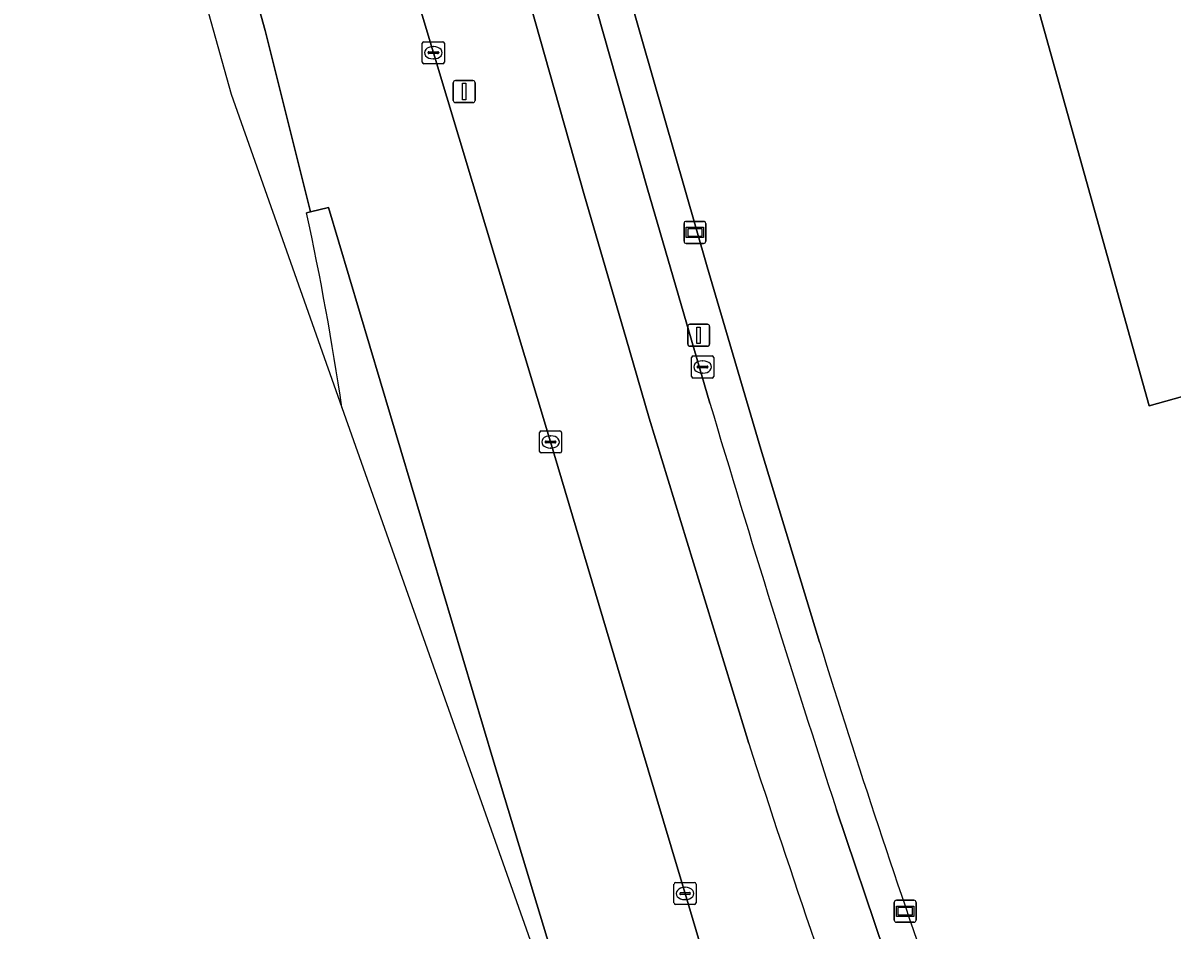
# Model space of a CAD drawing. Extents: x 159680 to 160786, y 387323 to 388340.
# Drawn here: x 159754.5 to 159806.7, y 387834.3 to 387875.5 of the extents above; entities that cross this region are included whole.
import ezdxf

# ---------------------------------------------------------------- set-up
doc = ezdxf.new("R2010")
doc.units = 0
for name, color, linetype in [('IMGEO_Berm_groen', 7, 'Continuous'), ('IMGEO_Brandkraan', 7, 'Continuous'), ('IMGEO_Erf', 7, 'Continuous'), ('IMGEO_Fietspad_open', 7, 'Continuous'), ('IMGEO_Kolk', 7, 'Continuous'), ('IMGEO_Lichtmast', 7, 'Continuous'), ('IMGEO_OVBaan_gesloten', 7, 'Continuous'), ('IMGEO_Pand', 7, 'Continuous'), ('IMGEO_Rijbaan_regionaal_gesloten', 7, 'Continuous'), ('IMGEO_Verklikker', 7, 'Continuous'), ('IMGEO_Voetpad_open', 7, 'Continuous')]:
    doc.layers.add(name, color=color, linetype=linetype)

msp = doc.modelspace()

# ---------------------------------------------------------------- linework, layer by layer
at = {"layer": 'IMGEO_Berm_groen'}
for points in [[(159780.034, 387867.675), (159776.441, 387880.417), (159775.506, 387883.735), (159771.236, 387898.822), (159771.115, 387899.25), (159766.441, 387915.957), (159762.056, 387931.897), (159761.86, 387932.469), (159760.295, 387929.237), (159759.042, 387926.331)], [(159763.102, 387907.798), (159764.894, 387901.83), (159769.043, 387887.992), (159773.179, 387874.176), (159778.502, 387856.503), (159781.545, 387846.283), (159784.321, 387836.958), (159784.605, 387836.005), (159786.964, 387828.094), (159787.552, 387826.223), (159788.195, 387824.336), (159791.042, 387816.154), (159791.226, 387815.627), (159796.881, 387799.401), (159797.296, 387798.207), (159797.495, 387797.603), (159797.562, 387797.476)], [(159787.503, 387842.806), (159787.289, 387843.506), (159782.982, 387857.59), (159781.914, 387861.243), (159780.034, 387867.675)], [(159791.393, 387795.058), (159782.208, 387821.391), (159781.9, 387822.327), (159781.588, 387823.275), (159775.932, 387841.973), (159768.422, 387867.152), (159767.598, 387866.954), (159767.423, 387866.904)], [(159769.025, 387858.073), (159791.409, 387794.768)]]:
    msp.add_lwpolyline(points, dxfattribs=at)
for centre, radius, start, end in [((159638.553, 387838.971), 131.863, 8.32929, 12.22968), ((160427.507, 388050.523), 672.868, 197.981135, 199.594515)]:
    msp.add_arc(centre, radius, start, end, dxfattribs=at)
at = {"layer": 'IMGEO_Brandkraan'}
for p, q in [((159784.979, 387860.407), (159785.831, 387860.407)), ((159784.904, 387859.481), (159784.904, 387860.333)), ((159785.163, 387859.901), (159785.163, 387859.913)), ((159785.601, 387859.864), (159785.203, 387859.864)), ((159785.206, 387859.95), (159785.604, 387859.95)), ((159785.392, 387860.187), (159785.417, 387860.187)), ((159785.647, 387859.913), (159785.647, 387859.901)), ((159785.905, 387860.333), (159785.905, 387859.481)), ((159785.831, 387859.407), (159784.979, 387859.407)), ((159785.415, 387859.627), (159785.39, 387859.627))]:
    msp.add_line(p, q, dxfattribs=at)
for points in [[(159784.979, 387860.407), (159785.831, 387860.407)], [(159784.904, 387859.481), (159784.904, 387860.333)], [(159785.905, 387860.333), (159785.905, 387859.481)], [(159785.831, 387859.407), (159784.979, 387859.407)]]:
    msp.add_lwpolyline(points, dxfattribs=at)
for centre, radius, start, end in [((159784.981, 387860.331), 0.0765, 91.552, 178.448), ((159784.981, 387860.331), 0.0765, 91.552, 178.448), ((159785.829, 387860.331), 0.0765, 1.552, 88.448), ((159785.829, 387860.331), 0.0765, 1.552, 88.448), ((159785.203, 387859.91), 0.0403, 85.8775, 175.7526), ((159785.2, 387859.9), 0.0366, 178.938, 274.7102), ((159785.604, 387859.907), 0.043, 264.8664, 352.4533), ((159785.608, 387859.912), 0.0386, 1.7309, 96.639), ((159784.981, 387859.483), 0.0765, 181.552, 268.448), ((159784.981, 387859.483), 0.0765, 181.552, 268.448), ((159785.829, 387859.483), 0.0765, 271.552, 358.448), ((159785.829, 387859.483), 0.0765, 271.552, 358.448)]:
    msp.add_arc(centre, radius, start, end, dxfattribs=at)
for centre, major_axis, ratio, start_param, end_param in [((159785.391, 387859.907), (-0.387, 0.002), 0.722429, 4.712389, 7.853982), ((159785.416, 387859.907), (-0.39, 0.002), 0.717154, 1.570796, 4.712389)]:
    msp.add_ellipse(centre, major_axis=major_axis, ratio=ratio, start_param=start_param, end_param=end_param, dxfattribs=at)
at = {"layer": 'IMGEO_Erf'}
for points in [[(159779.046, 387953.498), (159767.731, 387950.268), (159771.07, 387938.458), (159771.513, 387937.282), (159767.279, 387929.559), (159770.394, 387918.296), (159773.512, 387907.023), (159776.309, 387897.203), (159779.471, 387885.959), (159782.637, 387874.792), (159785.606, 387864.46), (159788.041, 387856.178), (159790.71, 387847.415)], [(159855.695, 387800.602), (159856.484, 387800.91), (159853.031, 387810.594), (159849.48, 387809.209), (159834.729, 387847.038), (159833.556, 387846.581), (159832.044, 387847.281), (159828.131, 387857.251), (159823.313, 387869.646), (159817.654, 387873.188), (159815.606, 387870.293), (159814.209, 387869.903), (159816.632, 387861.214), (159809.352, 387859.172), (159805.677, 387858.141), (159779.046, 387953.498)]]:
    msp.add_lwpolyline(points, dxfattribs=at)
msp.add_arc((160194.277, 387971.822), 422.308, 197.13283, 201.90032, dxfattribs=at)
at = {"layer": 'IMGEO_Fietspad_open'}
for points in [[(159776.937, 387889.03), (159771.545, 387908.246), (159764.773, 387932.734), (159762.056, 387931.897), (159766.441, 387915.957), (159771.115, 387899.25), (159771.236, 387898.822), (159775.506, 387883.735), (159776.441, 387880.417), (159780.034, 387867.675), (159781.914, 387861.243), (159782.982, 387857.59), (159787.289, 387843.506), (159787.503, 387842.806)], [(159785.734, 387858.266), (159782.88, 387868.037), (159776.937, 387889.03)], [(159793.645, 387833.389), (159791.482, 387839.795)]]:
    msp.add_lwpolyline(points, dxfattribs=at)
for centre, radius, start, end in [((160547.266, 388085.118), 794.603, 196.588193, 197.9831), ((160427.507, 388050.523), 672.868, 197.981135, 199.594515)]:
    msp.add_arc(centre, radius, start, end, dxfattribs=at)
at = {"layer": 'IMGEO_Kolk'}
for p, q in [((159772.678, 387873.75), (159772.678, 387874.602)), ((159772.753, 387874.676), (159773.605, 387874.676)), ((159773.679, 387874.602), (159773.679, 387873.75)), ((159772.937, 387874.17), (159772.937, 387874.182)), ((159773.375, 387874.133), (159772.977, 387874.133)), ((159772.98, 387874.219), (159773.378, 387874.219)), ((159773.166, 387874.456), (159773.191, 387874.456)), ((159773.421, 387874.182), (159773.421, 387874.17)), ((159773.605, 387873.676), (159772.753, 387873.676)), ((159773.189, 387873.896), (159773.164, 387873.896)), ((159778.001, 387856.077), (159778.001, 387856.929)), ((159778.076, 387857.003), (159778.928, 387857.003)), ((159778.489, 387856.783), (159778.514, 387856.783)), ((159779.002, 387856.929), (159779.002, 387856.077)), ((159778.26, 387856.497), (159778.26, 387856.509)), ((159778.698, 387856.46), (159778.3, 387856.46)), ((159778.303, 387856.546), (159778.701, 387856.546)), ((159778.512, 387856.223), (159778.487, 387856.223)), ((159778.744, 387856.509), (159778.744, 387856.497)), ((159778.928, 387856.003), (159778.076, 387856.003)), ((159784.104, 387835.579), (159784.104, 387836.431)), ((159784.179, 387836.505), (159785.031, 387836.505)), ((159785.105, 387836.431), (159785.105, 387835.579)), ((159784.363, 387835.999), (159784.363, 387836.011)), ((159784.801, 387835.962), (159784.403, 387835.962)), ((159784.406, 387836.048), (159784.804, 387836.048)), ((159784.592, 387836.285), (159784.617, 387836.285)), ((159784.847, 387836.011), (159784.847, 387835.999)), ((159785.031, 387835.505), (159784.179, 387835.505)), ((159784.615, 387835.725), (159784.59, 387835.725))]:
    msp.add_line(p, q, dxfattribs=at)
for points in [[(159772.678, 387873.75), (159772.678, 387874.602)], [(159772.753, 387874.676), (159773.605, 387874.676)], [(159773.679, 387874.602), (159773.679, 387873.75)], [(159773.605, 387873.676), (159772.753, 387873.676)], [(159778.001, 387856.077), (159778.001, 387856.929)], [(159778.076, 387857.003), (159778.928, 387857.003)], [(159779.002, 387856.929), (159779.002, 387856.077)], [(159778.928, 387856.003), (159778.076, 387856.003)], [(159784.104, 387835.579), (159784.104, 387836.431)], [(159784.179, 387836.505), (159785.031, 387836.505)], [(159785.105, 387836.431), (159785.105, 387835.579)], [(159785.031, 387835.505), (159784.179, 387835.505)]]:
    msp.add_lwpolyline(points, dxfattribs=at)
for centre, radius, start, end in [((159772.755, 387874.6), 0.0765, 91.552, 178.448), ((159772.755, 387874.6), 0.0765, 91.552, 178.448), ((159773.603, 387874.6), 0.0765, 1.552, 88.448), ((159773.603, 387874.6), 0.0765, 1.552, 88.448), ((159772.977, 387874.179), 0.0403, 85.8775, 175.7526), ((159772.974, 387874.169), 0.0366, 178.938, 274.7102), ((159773.378, 387874.176), 0.043, 264.8664, 352.4533), ((159773.382, 387874.181), 0.0386, 1.7309, 96.639), ((159772.755, 387873.752), 0.0765, 181.552, 268.448), ((159772.755, 387873.752), 0.0765, 181.552, 268.448), ((159773.603, 387873.752), 0.0765, 271.552, 358.448), ((159773.603, 387873.752), 0.0765, 271.552, 358.448), ((159778.078, 387856.927), 0.0765, 91.552, 178.448), ((159778.078, 387856.927), 0.0765, 91.552, 178.448), ((159778.926, 387856.927), 0.0765, 1.552, 88.448), ((159778.926, 387856.927), 0.0765, 1.552, 88.448), ((159778.3, 387856.506), 0.0403, 85.8775, 175.7526), ((159778.297, 387856.496), 0.0366, 178.938, 274.7102), ((159778.701, 387856.503), 0.043, 264.8664, 352.4533), ((159778.705, 387856.508), 0.0386, 1.7309, 96.639), ((159778.078, 387856.079), 0.0765, 181.552, 268.448), ((159778.078, 387856.079), 0.0765, 181.552, 268.448), ((159778.926, 387856.079), 0.0765, 271.552, 358.448), ((159778.926, 387856.079), 0.0765, 271.552, 358.448), ((159784.181, 387836.429), 0.0765, 91.552, 178.448), ((159784.181, 387836.429), 0.0765, 91.552, 178.448), ((159785.029, 387836.429), 0.0765, 1.552, 88.448), ((159785.029, 387836.429), 0.0765, 1.552, 88.448), ((159784.403, 387836.008), 0.0403, 85.8775, 175.7526), ((159784.4, 387835.998), 0.0366, 178.938, 274.7102), ((159784.804, 387836.005), 0.043, 264.8664, 352.4533), ((159784.808, 387836.01), 0.0386, 1.7309, 96.639), ((159784.181, 387835.581), 0.0765, 181.552, 268.448), ((159784.181, 387835.581), 0.0765, 181.552, 268.448), ((159785.029, 387835.581), 0.0765, 271.552, 358.448), ((159785.029, 387835.581), 0.0765, 271.552, 358.448)]:
    msp.add_arc(centre, radius, start, end, dxfattribs=at)
for centre, major_axis, ratio, start_param, end_param in [((159773.165, 387874.176), (-0.387, 0.002), 0.722429, 4.712389, 7.853982), ((159773.19, 387874.176), (-0.39, 0.002), 0.717154, 1.570796, 4.712389), ((159778.488, 387856.503), (-0.387, 0.002), 0.722429, 4.712389, 7.853982), ((159778.513, 387856.503), (-0.39, 0.002), 0.717154, 1.570796, 4.712389), ((159784.591, 387836.005), (-0.387, 0.002), 0.722429, 4.712389, 7.853982), ((159784.616, 387836.005), (-0.39, 0.002), 0.717154, 1.570796, 4.712389)]:
    msp.add_ellipse(centre, major_axis=major_axis, ratio=ratio, start_param=start_param, end_param=end_param, dxfattribs=at)
at = {"layer": 'IMGEO_Lichtmast'}
for p, q in [((159774.185, 387872.911), (159774.975, 387872.911)), ((159774.975, 387872.911), (159774.185, 387872.911)), ((159774.085, 387872.011), (159774.085, 387872.811)), ((159774.085, 387872.811), (159774.085, 387872.011)), ((159775.075, 387872.811), (159775.075, 387872.011)), ((159775.075, 387872.011), (159775.075, 387872.811)), ((159774.975, 387871.911), (159774.185, 387871.911)), ((159774.185, 387871.911), (159774.975, 387871.911)), ((159784.728, 387860.945), (159784.728, 387861.745)), ((159784.728, 387861.745), (159784.728, 387860.945)), ((159784.828, 387861.845), (159785.618, 387861.845)), ((159785.618, 387861.845), (159784.828, 387861.845)), ((159785.718, 387861.745), (159785.718, 387860.945)), ((159785.718, 387860.945), (159785.718, 387861.745)), ((159785.618, 387860.845), (159784.828, 387860.845)), ((159784.828, 387860.845), (159785.618, 387860.845))]:
    msp.add_line(p, q, dxfattribs=at)
for points in [[(159774.505, 387872.786), (159774.655, 387872.786), (159774.655, 387872.036), (159774.505, 387872.036), (159774.505, 387872.786)], [(159785.148, 387861.72), (159785.298, 387861.72), (159785.298, 387860.97), (159785.148, 387860.97), (159785.148, 387861.72)]]:
    msp.add_lwpolyline(points, dxfattribs=at)
for centre, start, end in [((159774.185, 387872.811), 90, 180), ((159774.185, 387872.811), 90, 180), ((159774.975, 387872.811), 0, 90), ((159774.975, 387872.811), 360, 90), ((159774.185, 387872.011), 180, 270), ((159774.185, 387872.011), 180, 270), ((159774.975, 387872.011), 270, 0), ((159774.975, 387872.011), 270, 0), ((159784.828, 387861.745), 90, 180), ((159784.828, 387861.745), 90, 180), ((159785.618, 387861.745), 0, 90), ((159785.618, 387861.745), 360, 90), ((159784.828, 387860.945), 180, 270), ((159784.828, 387860.945), 180, 270), ((159785.618, 387860.945), 270, 0), ((159785.618, 387860.945), 270, 0)]:
    msp.add_arc(centre, 0.1, start, end, dxfattribs=at)
at = {"layer": 'IMGEO_OVBaan_gesloten'}
for points in [[(159702.382, 388092.39), (159734.05, 387979.268), (159743.358, 387946.02), (159763.999, 387872.286), (159769.025, 387858.073)], [(159767.423, 387866.904), (159767.598, 387866.954), (159765.544, 387875.18), (159761.072, 387891.211), (159751.402, 387925.737), (159750.981, 387927.311), (159738.22, 387972.552), (159720.318, 388036.089), (159710.692, 388070.166), (159709.458, 388074.221)]]:
    msp.add_lwpolyline(points, dxfattribs=at)
msp.add_arc((159638.553, 387838.971), 131.863, 8.32929, 12.22968, dxfattribs=at)
at = {"layer": 'IMGEO_Pand'}
msp.add_lwpolyline([(159793.873, 387948.22), (159792.476, 387947.83), (159790.044, 387956.547), (159779.046, 387953.498), (159805.677, 387858.141), (159809.352, 387859.172), (159816.632, 387861.214), (159814.209, 387869.903), (159815.606, 387870.293), (159817.654, 387873.188), (159814.236, 387875.206), (159812.839, 387874.816), (159811.729, 387878.794), (159794.957, 387938.93), (159793.845, 387942.918), (159795.243, 387943.308), (159796.937, 387946.428)], close=True, dxfattribs=at)
at = {"layer": 'IMGEO_Rijbaan_regionaal_gesloten'}
msp.add_lwpolyline([(159761.072, 387891.211), (159765.544, 387875.18), (159767.598, 387866.954), (159768.422, 387867.152), (159775.932, 387841.973), (159781.588, 387823.275), (159781.9, 387822.327), (159782.208, 387821.391), (159791.393, 387795.058), (159797.562, 387797.476), (159797.495, 387797.603), (159797.296, 387798.207), (159796.881, 387799.401), (159791.226, 387815.627), (159791.042, 387816.154), (159788.195, 387824.336), (159787.552, 387826.223), (159786.964, 387828.094), (159784.605, 387836.005), (159784.321, 387836.958), (159781.545, 387846.283), (159778.502, 387856.503), (159773.179, 387874.176), (159769.043, 387887.992)], dxfattribs=at)
at = {"layer": 'IMGEO_Verklikker'}
for p, q in [((159784.559, 387865.619), (159784.559, 387866.419)), ((159784.559, 387866.419), (159784.559, 387865.619)), ((159784.659, 387866.519), (159785.449, 387866.519)), ((159785.449, 387866.519), (159784.659, 387866.519)), ((159785.549, 387866.419), (159785.549, 387865.619)), ((159785.549, 387865.619), (159785.549, 387866.419)), ((159785.449, 387865.519), (159784.659, 387865.519)), ((159784.659, 387865.519), (159785.449, 387865.519)), ((159794.104, 387834.798), (159794.104, 387835.598)), ((159794.104, 387835.598), (159794.104, 387834.798)), ((159794.204, 387835.698), (159794.994, 387835.698)), ((159794.994, 387835.698), (159794.204, 387835.698)), ((159795.094, 387835.598), (159795.094, 387834.798)), ((159795.094, 387834.798), (159795.094, 387835.598)), ((159794.994, 387834.698), (159794.204, 387834.698)), ((159794.204, 387834.698), (159794.994, 387834.698))]:
    msp.add_line(p, q, dxfattribs=at)
for points in [[(159784.66, 387866.251), (159785.448, 387866.251), (159785.448, 387865.787), (159784.66, 387865.787), (159784.66, 387866.251)], [(159784.725, 387866.186), (159784.725, 387865.852), (159785.383, 387865.852), (159785.383, 387866.186), (159784.725, 387866.186)], [(159794.205, 387835.43), (159794.993, 387835.43), (159794.993, 387834.966), (159794.205, 387834.966), (159794.205, 387835.43)], [(159794.27, 387835.365), (159794.27, 387835.031), (159794.928, 387835.031), (159794.928, 387835.365), (159794.27, 387835.365)]]:
    msp.add_lwpolyline(points, dxfattribs=at)
for centre, start, end in [((159784.659, 387866.419), 90, 180), ((159784.659, 387866.419), 90, 180), ((159785.449, 387866.419), 0, 90), ((159785.449, 387866.419), 360, 90), ((159784.659, 387865.619), 180, 270), ((159784.659, 387865.619), 180, 270), ((159785.449, 387865.619), 270, 0), ((159785.449, 387865.619), 270, 0), ((159794.204, 387835.598), 90, 180), ((159794.204, 387835.598), 90, 180), ((159794.994, 387835.598), 0, 90), ((159794.994, 387835.598), 360, 90), ((159794.204, 387834.798), 180, 270), ((159794.204, 387834.798), 180, 270), ((159794.994, 387834.798), 270, 0), ((159794.994, 387834.798), 270, 0)]:
    msp.add_arc(centre, 0.1, start, end, dxfattribs=at)
at = {"layer": 'IMGEO_Voetpad_open'}
for points in [[(159764.405, 387934.293), (159764.773, 387932.734), (159771.545, 387908.246), (159776.937, 387889.03), (159782.88, 387868.037), (159785.734, 387858.266)], [(159790.71, 387847.415), (159788.041, 387856.178), (159785.606, 387864.46), (159782.637, 387874.792), (159779.471, 387885.959)], [(159791.482, 387839.795), (159793.645, 387833.389)]]:
    msp.add_lwpolyline(points, dxfattribs=at)
for centre, radius, start, end in [((160547.266, 388085.118), 794.603, 196.588193, 197.9831), ((160194.277, 387971.822), 422.308, 197.13283, 201.90032)]:
    msp.add_arc(centre, radius, start, end, dxfattribs=at)

doc.saveas('drawing.dxf')
